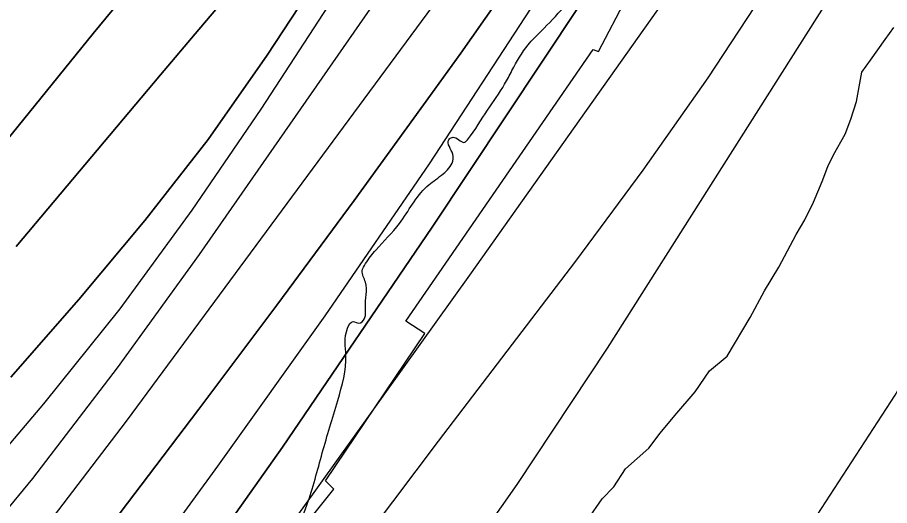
# Model space of a CAD drawing. Extents: x 3329297 to 3367176, y 649250 to 674653.
# Drawn here: x 3341836.9 to 3342256.3, y 661348.5 to 661583.4 of the extents above; entities that cross this region are included whole.
import ezdxf

# ---------------------------------------------------------------- set-up
doc = ezdxf.new("R2010")
doc.units = 0
for name, color, linetype in [('V-RIVR-EDGE', 7, 'Continuous'), ('V-RRAP-RVMT', 7, 'Continuous'), ('V-SITE-VEGE', 7, 'Continuous'), ('V-TOPO-DPTH', 7, 'Continuous'), ('V-TOPO-MAJR', 7, 'Continuous'), ('V-TOPO-MINR', 7, 'Continuous'), ('V-TOPO-WATR', 7, 'Continuous'), ('V-WETL-SWMP', 7, 'Continuous')]:
    doc.layers.add(name, color=color, linetype=linetype)

msp = doc.modelspace()

# ---------------------------------------------------------------- linework, layer by layer
at = {"layer": 'V-RIVR-EDGE'}
msp.add_spline([(3340543.49, 660085.6), (3340562.91, 660098.74), (3340575.72, 660104.14), (3340585.05, 660109.54), (3340589.7, 660111.08), (3340590.86, 660109.14), (3340597.81, 660094.39), (3340601.29, 660093.99), (3340606.34, 660095.14), (3340606.73, 660097.08), (3340606.35, 660100.96), (3340599.79, 660112.22), (3340596.7, 660118.04), (3340597.48, 660121.14), (3340599.82, 660124.24), (3340602.92, 660125.78), (3340609.53, 660130.03), (3340610.7, 660133.13), (3340611.1, 660138.95), (3340614.21, 660141.66), (3340620.42, 660143.58), (3340627.02, 660148.22), (3340632.85, 660152.86), (3340639.85, 660158.27), (3340647.22, 660161.74), (3340655.76, 660164.43), (3340667.02, 660168.28), (3340677.11, 660172.14), (3340684.48, 660174.83), (3340692.65, 660181.79), (3340699.25, 660187.21), (3340702.75, 660189.14), (3340709.35, 660193), (3340717.5, 660197.63), (3340731.88, 660207.29), (3340748.19, 660216.56), (3340768.38, 660227.76), (3340779.25, 660232.38), (3340792.46, 660240.88), (3340805.67, 660251.71), (3340823.92, 660262.91), (3340832.07, 660265.6), (3340837.9, 660270.63), (3340847.24, 660280.69), (3340854.23, 660286.49), (3340861.21, 660286.47), (3340868.98, 660289.94), (3340876.75, 660296.13), (3340884.91, 660303.86), (3340891.52, 660310.44), (3340896.97, 660318.18), (3340903.58, 660325.15), (3340904.37, 660330.19), (3340904.76, 660334.45), (3340908.65, 660337.16), (3340912.53, 660339.47), (3340913.71, 660343.74), (3340916.83, 660351.87), (3340921.89, 660359.23), (3340933.17, 660372.77), (3340942.5, 660382.83), (3340944.45, 660389.03), (3340947.56, 660392.13), (3340951.45, 660394.45), (3340956.11, 660398.7), (3340965.45, 660409.54), (3340972.05, 660415.72), (3340980.21, 660421.13), (3340987.99, 660430.42), (3340991.89, 660439.33), (3340994.62, 660445.92), (3341001.24, 660456.76), (3341008.24, 660462.56), (3341019.5, 660469.12), (3341022.61, 660474.16), (3341027.28, 660478.02), (3341033.1, 660482.28), (3341044.37, 660491.55), (3341056.81, 660501.22), (3341062.25, 660506.25), (3341064.2, 660512.45), (3341069.26, 660518.25), (3341074.7, 660522.12), (3341079.75, 660525.21), (3341087.91, 660533.33), (3341094.52, 660540.29), (3341099.98, 660551.14), (3341101.93, 660558.5), (3341101.95, 660564.32), (3341101.95, 660566.26), (3341105.83, 660567.8), (3341107.39, 660570.9), (3341108.19, 660579.43), (3341109.36, 660581.36), (3341111.69, 660582.52), (3341116.35, 660584.06), (3341119.07, 660586.38), (3341131.9, 660599.92), (3341130.74, 660602.25), (3341129.58, 660604.58), (3341130.37, 660609.23), (3341131.15, 660611.56), (3341134.26, 660614.27), (3341139.7, 660619.29), (3341147.47, 660623.93), (3341155.25, 660632.44), (3341160.31, 660640.18), (3341161.87, 660646), (3341164.59, 660647.15), (3341171.96, 660648.3), (3341176.63, 660653.33), (3341185.57, 660661.45), (3341197.22, 660669.95), (3341202.65, 660670.72), (3341208.87, 660674.58), (3341212.76, 660681.16), (3341218.98, 660685.8), (3341223.63, 660686.56), (3341228.3, 660690.82), (3341239.56, 660696.61), (3341242.27, 660696.99), (3341247.7, 660695.04), (3341251.97, 660695.8), (3341254.69, 660699.67), (3341257.81, 660706.26), (3341265.19, 660713.61), (3341272.18, 660717.47), (3341278.78, 660719.39), (3341285.77, 660723.64), (3341288.11, 660727.12), (3341288.89, 660730.61), (3341291.61, 660733.32), (3341297.45, 660739.51), (3341303.67, 660745.31), (3341316.48, 660753.04), (3341337.85, 660770.05), (3341347.56, 660774.29), (3341351.82, 660771.95), (3341356.47, 660772.33), (3341359.2, 660775.81), (3341357.66, 660783.57), (3341359.22, 660785.51), (3341364.27, 660789.37), (3341367.76, 660789.75), (3341372.8, 660786.64), (3341377.44, 660784.3), (3341380.16, 660785.07), (3341385.21, 660787.38), (3341385.99, 660789.71), (3341386.78, 660796.68), (3341388.73, 660799.01), (3341390.67, 660800.94), (3341401.93, 660807.89), (3341425.62, 660820.63), (3341448.15, 660836.48), (3341459.42, 660845.76), (3341473.4, 660853.48), (3341492.82, 660866.23), (3341509.52, 660875.88), (3341528.94, 660885.92), (3341568.15, 660904.05), (3341576.69, 660906.74), (3341582.52, 660911.38), (3341589.12, 660916.4), (3341596.89, 660921.81), (3341605.05, 660926.06), (3341608.93, 660926.82), (3341613.19, 660926.43), (3341626, 660930.66), (3341639.2, 660936.45), (3341658.23, 660946.87), (3341680.75, 660960), (3341702.89, 660972.35), (3341720.75, 660981.23), (3341737.44, 660987), (3341750.26, 660995.89), (3341758.04, 661005.18), (3341780.97, 661024.51), (3341791.86, 661039.61), (3341805.08, 661053.54), (3341819.48, 661072.51), (3341836.2, 661091.08), (3341848.27, 661110.83), (3341856.83, 661123.6), (3341870.06, 661139.86), (3341888.33, 661157.26), (3341900, 661173.14), (3341908.96, 661187.46), (3341921.81, 661209.92), (3341929.99, 661226.19), (3341939.34, 661242.84), (3341942.06, 661244.78), (3341943.22, 661244), (3341944.75, 661235.85), (3341949.41, 661235.84), (3341954.45, 661237.76), (3341956.01, 661241.64), (3341951.37, 661243.98), (3341950.6, 661247.08), (3341951, 661251.35), (3341952.96, 661259.87), (3341955.7, 661272.28), (3341958.46, 661290.5), (3341960.82, 661303.29), (3341965.13, 661320.73), (3341976.06, 661348.62), (3341983.49, 661373.81), (3341990.92, 661399), (3341994.85, 661420.71), (3341995.66, 661433.89), (3341998.38, 661436.99), (3342001.09, 661436.2), (3342003.81, 661438.52), (3342004.21, 661443.95), (3342004.24, 661455.97), (3342002.71, 661461.41), (3342004.27, 661464.89), (3342009.32, 661471.47), (3342020.6, 661484.24), (3342033.83, 661502.05), (3342040.82, 661507.46), (3342045.88, 661513.27), (3342046.28, 661517.53), (3342044.36, 661524.52), (3342045.91, 661525.68), (3342047.07, 661525.67), (3342052.11, 661523.33), (3342053.28, 661524.49), (3342063.01, 661538.82), (3342071.18, 661551.21), (3342074.69, 661557.79), (3342082.47, 661570.18), (3342088.7, 661576.76), (3342099.58, 661588.37), (3342104.25, 661594.56), (3342110.49, 661608.51), (3342119.84, 661627.1), (3342128.4, 661637.93), (3342135.41, 661647.61), (3342140.08, 661653.81), (3342142.02, 661656.52), (3342148.26, 661668.91), (3342155.64, 661676.65), (3342159.16, 661685.17), (3342161.49, 661688.27), (3342166.54, 661690.97), (3342169.67, 661702.6), (3342177.46, 661716.54), (3342191.47, 661736.28), (3342210.14, 661760.28), (3342224.15, 661779.25), (3342232.33, 661792.41), (3342242.06, 661806.74), (3342247.51, 661815.25), (3342252.98, 661831.14), (3342263.11, 661850.51), (3342268.95, 661858.63), (3342277.12, 661872.96), (3342284.15, 661891.95), (3342293.11, 661908.21), (3342302.46, 661923.7), (3342310.25, 661939.2), (3342314.93, 661948.1), (3342327.38, 661965.91), (3342325.85, 661973.28), (3342327.41, 661977.55), (3342330.91, 661981.42), (3342336.35, 661986.44), (3342339.47, 661993.42), (3342342.6, 662003.88), (3342345.32, 662007.36), (3342350.38, 662013.17), (3342354.66, 662019.36), (3342356.61, 662025.56), (3342357.41, 662034.09), (3342360.53, 662039.12), (3342366.75, 662046.09), (3342373.76, 662059.65), (3342381.55, 662072.81), (3342385.46, 662085.6), (3342390.54, 662099.55), (3342396.37, 662107.29), (3342399.1, 662113.88), (3342402.61, 662121.62), (3342413.53, 662146.8), (3342430.7, 662189.03), (3342442, 662209.94), (3342453.7, 662236.67), (3342465, 662260.3), (3342466.58, 662269.6), (3342471.66, 662285.88), (3342476.34, 662295.95), (3342481, 662300.59), (3342482.95, 662305.24), (3342483.35, 662308.73), (3342487.64, 662319.19), (3342491.54, 662328.88), (3342501.68, 662348.63), (3342505.2, 662360.64), (3342509.11, 662375.76), (3342511.48, 662391.65), (3342513.82, 662399.01), (3342520.44, 662409.08), (3342525.9, 662421.48), (3342528.64, 662432.72), (3342531.41, 662453.26), (3342534.97, 662481.18), (3342536.95, 662497.46), (3342541.25, 662512.18), (3342547.49, 662526.13), (3342556.05, 662537.36), (3342563.04, 662544.32), (3342566.16, 662550.52), (3342570.46, 662564.47), (3342572.44, 662579.97), (3342576.33, 662585.39), (3342582.17, 662592.36), (3342585.68, 662602.43), (3342587.24, 662606.7), (3342589.97, 662610.95), (3342595.04, 662623.74), (3342596.62, 662635.37), (3342599.36, 662643.89), (3342600.14, 662647.38), (3342599.37, 662648.55), (3342596.66, 662651.66), (3342596.67, 662654.76), (3342598.61, 662657.47), (3342603.67, 662661.72), (3342609.9, 662671.79), (3342617.69, 662688.06), (3342629.78, 662713.24), (3342637.58, 662731.06), (3342640.7, 662739.58), (3342640.71, 662745.4), (3342640.35, 662754.7), (3342641.91, 662758.58), (3342645.02, 662761.67), (3342647.74, 662765.16), (3342646.25, 662787.27), (3342646.27, 662798.51), (3342641.69, 662824.89), (3342639.81, 662850.11), (3342639.08, 662868.72), (3342640.68, 662887.72), (3342641.51, 662909.05), (3342647.77, 662933.46), (3342652.44, 662937.33), (3342653.61, 662940.04), (3342648.96, 662945.09), (3342648.97, 662949.36), (3342652.49, 662957.88), (3342654.42, 662957.88), (3342659.08, 662957.87), (3342659.48, 662962.13), (3342659.51, 662974.54), (3342659.93, 662990.05), (3342664.63, 663007.88), (3342672.02, 663017.94), (3342675.92, 663022.98), (3342675.93, 663028.41), (3342675.95, 663036.94), (3342675.6, 663052.06), (3342676.41, 663065.25), (3342679.54, 663076.48), (3342687.74, 663099.34), (3342701.03, 663143.13), (3342700.66, 663147.79), (3342703.78, 663157.86), (3342713.54, 663181.88), (3342722.9, 663206.29), (3342727.59, 663218.3), (3342731.87, 663223.72), (3342732.27, 663230.31), (3342732.69, 663242.72), (3342732.71, 663249.31), (3342733.11, 663257.07), (3342739.75, 663275.67), (3342750.29, 663303.95), (3342759.67, 663332.24), (3342762.03, 663344.25), (3342764.01, 663362.86), (3342765.98, 663374.88), (3342766.38, 663378.37), (3342765.22, 663381.47), (3342765.62, 663384.57), (3342766.79, 663390.78), (3342769.92, 663398.91), (3342771.87, 663405.89), (3342776.95, 663418.29), (3342777.37, 663431.47), (3342779.34, 663445.04), (3342776.67, 663465.6), (3342775.96, 663489.26), (3342776.01, 663509.81), (3342772.92, 663515.25), (3342764.01, 663520.7), (3342756.65, 663521.88), (3342756.27, 663524.98), (3342757.44, 663528.86), (3342761.32, 663530.4), (3342772.57, 663528.82), (3342774.51, 663529.2), (3342775.68, 663532.69), (3342776.86, 663541.22), (3342775.41, 663580.39), (3342775.84, 663596.68), (3342776.26, 663611.41), (3342776.27, 663616.84), (3342776.69, 663627.7), (3342781.37, 663638.55), (3342786.13, 663683.52), (3342792.46, 663731.98), (3342794.87, 663765.71), (3342797.62, 663781.99), (3342805.94, 663853.72), (3342813.86, 663919.24), (3342817.07, 663960.72), (3342819.5, 664002.21), (3342819.94, 664025.87), (3342819.97, 664036.34), (3342818.06, 664048.75), (3342817.71, 664064.26), (3342816.41, 664076.7)], degree=3, dxfattribs=at)
at = {"layer": 'V-RRAP-RVMT'}
for p, q in [((3342116.31, 661567.04), (3342177.38, 661684.23)), ((3342023.69, 661437.27), (3342113.67, 661568)), ((3342113.67, 661568), (3342116.31, 661567.04)), ((3342032.78, 661431.2), (3342023.69, 661437.27)), ((3341984.99, 661360.29), (3342032.78, 661431.2)), ((3341989.08, 661356.31), (3341984.99, 661360.29)), ((3341948.87, 661306.7), (3341989.08, 661356.31))]:
    msp.add_line(p, q, dxfattribs=at)
at = {"layer": 'V-SITE-VEGE'}
msp.add_lwpolyline([(3342111.15, 661341.79), (3342118.1, 661351.78), (3342123.7, 661357.51), (3342129.25, 661366.06), (3342140.45, 661376.11), (3342146.03, 661383.25), (3342153, 661391.82), (3342162.77, 661403.26), (3342169.72, 661413.25), (3342178.12, 661420.43), (3342189.22, 661438.96), (3342196.14, 661451.78), (3342203.08, 661463.19), (3342211.38, 661478.85), (3342215.54, 661485.98), (3342219.69, 661494.52), (3342223.81, 661504.48), (3342226.56, 661511.58), (3342229.31, 661517.28), (3342234.85, 661527.25), (3342237.6, 661534.36), (3342240.33, 661542.88), (3342242.99, 661557.07), (3342247.16, 661562.78), (3342254.12, 661572.77), (3342258.29, 661578.48)], dxfattribs=at)
at = {"layer": 'V-TOPO-DPTH'}
for points in [[(3341809.25, 661496.64), (3341873.24, 661575.65), (3341937.86, 661654.15), (3342089.36, 661836.02), (3342091.19, 661838.21), (3342093.01, 661840.4), (3342094.84, 661842.59), (3342096.66, 661844.78), (3342098.43, 661847), (3342100.14, 661849.28), (3342101.76, 661851.62), (3342103.3, 661854.01), (3342109.38, 661863.83), (3342109.74, 661864.46), (3342110.35, 661865.78), (3342110.6, 661866.46), (3342385.98, 662705.93)], [(3342385.98, 662705.93), (3342110.6, 661866.46), (3342110.35, 661865.78), (3342109.74, 661864.46), (3342109.38, 661863.83), (3342103.3, 661854.01), (3342101.76, 661851.62), (3342100.14, 661849.28), (3342098.43, 661847), (3342096.66, 661844.78), (3342094.84, 661842.59), (3342093.01, 661840.4), (3342091.19, 661838.21), (3342089.36, 661836.02), (3341937.86, 661654.15), (3341873.24, 661575.65), (3341809.25, 661496.64)], [(3342354.45, 662432.86), (3342322.65, 662334.64), (3342289.11, 662237.04), (3342252.94, 662140.38), (3342215.03, 662044.35), (3342148.13, 661881.38), (3342142.02, 661867.48), (3342135.46, 661853.8), (3342128.24, 661840.47), (3342120.57, 661827.36), (3341984.12, 661606.68), (3341957.01, 661565.2), (3341928.57, 661524.69), (3341898.13, 661485.66), (3341866.37, 661447.61), (3341833.67, 661410.25)], [(3341833.67, 661410.25), (3341866.37, 661447.61), (3341898.13, 661485.66), (3341928.57, 661524.69), (3341957.01, 661565.2), (3341984.12, 661606.68), (3342120.57, 661827.36), (3342128.24, 661840.47), (3342135.46, 661853.8), (3342142.02, 661867.48), (3342148.13, 661881.38), (3342215.03, 662044.35), (3342252.94, 662140.38), (3342289.11, 662237.04), (3342322.65, 662334.64), (3342354.45, 662432.86)], [(3342435.72, 662428.83), (3342381.36, 662275.9), (3342325.93, 662123.34), (3342218.56, 661832.56), (3342215.82, 661825.77), (3342212.83, 661819.1), (3342209.44, 661812.62), (3342205.8, 661806.26), (3342161.05, 661733.23), (3342134.38, 661690.75), (3342107.09, 661648.69), (3342078.88, 661607.24), (3342050.06, 661566.19), (3342035.55, 661546.01), (3341998.78, 661495.35), (3341961.71, 661444.91), (3341924.17, 661394.82), (3341886.33, 661344.95), (3341835.46, 661278.53)], [(3341835.46, 661278.53), (3341886.33, 661344.95), (3341924.17, 661394.82), (3341961.71, 661444.91), (3341998.78, 661495.35), (3342035.55, 661546.01), (3342050.06, 661566.19), (3342078.88, 661607.24), (3342107.09, 661648.69), (3342134.38, 661690.75), (3342161.05, 661733.23), (3342205.8, 661806.26), (3342209.44, 661812.62), (3342212.83, 661819.1), (3342215.82, 661825.77), (3342218.56, 661832.56), (3342325.93, 662123.34), (3342381.36, 662275.9), (3342435.72, 662428.83)], [(3342310.1, 662395.45), (3342260.05, 662248.27), (3342128.64, 661874.19), (3342125.77, 661866.79), (3342122.58, 661859.52), (3342118.93, 661852.48), (3342114.97, 661845.59), (3342045.99, 661734.02), (3342030.52, 661710.25), (3342014.35, 661686.99), (3341997.13, 661664.49), (3341979.21, 661642.51), (3341960.79, 661620.89), (3341942.4, 661599.24), (3341924.06, 661577.55), (3341905.76, 661555.83), (3341836.28, 661473.2)], [(3342310.1, 662395.45), (3342260.05, 662248.27), (3342128.64, 661874.19), (3342125.77, 661866.79), (3342122.58, 661859.52), (3342118.93, 661852.48), (3342114.97, 661845.59), (3342045.99, 661734.02), (3342030.52, 661710.25), (3342014.35, 661686.99), (3341997.13, 661664.49), (3341979.21, 661642.51), (3341960.79, 661620.89), (3341942.4, 661599.24), (3341924.06, 661577.55), (3341905.76, 661555.83), (3341836.28, 661473.2)], [(3341801.56, 661309.68), (3341844.33, 661361.44), (3341885.07, 661414.81), (3341924.46, 661469.25), (3342147.62, 661790.45), (3342162.37, 661812.84), (3342176.36, 661835.66), (3342189.22, 661859.14), (3342201.31, 661883.07), (3342212.37, 661907.51), (3342222.83, 661932.19), (3342232.37, 661957.25), (3342241.29, 661982.54), (3342275.33, 662085.01), (3342300.91, 662161.7), (3342326.59, 662238.35), (3342352.45, 662314.94), (3342378.41, 662391.49)], [(3341801.56, 661309.68), (3341844.33, 661361.44), (3341885.07, 661414.81), (3341924.46, 661469.25), (3342147.62, 661790.45), (3342162.37, 661812.84), (3342176.36, 661835.66), (3342189.22, 661859.14), (3342201.31, 661883.07), (3342212.37, 661907.51), (3342222.83, 661932.19), (3342232.37, 661957.25), (3342241.29, 661982.54), (3342275.33, 662085.01), (3342300.91, 662161.7), (3342326.59, 662238.35), (3342352.45, 662314.94), (3342378.41, 662391.49)], [(3342471.04, 662374.28), (3342439.21, 662284.16), (3342407.4, 662194.03), (3342382.28, 662122.8), (3342362.29, 662068.58), (3342341.31, 662014.78), (3342318.82, 661961.58), (3342295.33, 661908.8), (3342268.34, 661850.36), (3342257.1, 661827.37), (3342245.23, 661804.72), (3342232.39, 661782.62), (3342218.9, 661760.87), (3342107.18, 661589.08), (3342036.4, 661482.37), (3341964.36, 661376.53), (3341890.42, 661272.01), (3341815.21, 661168.37)]]:
    msp.add_lwpolyline(points, dxfattribs=at)
at = {"layer": 'V-TOPO-MAJR'}
msp.add_lwpolyline([(3341833.79, 661048.99), (3341859.37, 661080.24), (3341885.19, 661111.29), (3341934.75, 661170.22), (3341984.23, 661231.54), (3342032.01, 661294.11), (3342077.21, 661358.56), (3342120.69, 661424.27), (3342309.72, 661722.86), (3342322.2, 661743.71), (3342333.99, 661764.92), (3342344.71, 661786.69), (3342354.72, 661808.83), (3342392.12, 661897.24), (3342419.43, 661964.19), (3342445.59, 662031.58), (3342470.01, 662099.61), (3342493.27, 662168.07), (3342749.16, 662954.1)], dxfattribs=at)
at = {"layer": 'V-TOPO-MINR'}
for points in [[(3341811.46, 661352.58), (3341849.57, 661397.35), (3341886.27, 661443.19), (3341920.86, 661490.65), (3341954.04, 661539.19), (3342126.79, 661804.59), (3342139.63, 661825.4), (3342151.79, 661846.58), (3342162.92, 661868.32), (3342173.36, 661890.42), (3342206.19, 661964.48), (3342231.63, 662024.24), (3342255.87, 662084.46), (3342278.32, 662145.37), (3342299.57, 662206.75), (3342501.21, 662818.25)], [(3341809.25, 661496.64), (3341873.24, 661575.65), (3341937.86, 661654.15), (3342089.36, 661836.02), (3342091.19, 661838.21), (3342093.01, 661840.4), (3342094.84, 661842.59), (3342096.66, 661844.78), (3342098.43, 661847), (3342100.14, 661849.28), (3342101.76, 661851.62), (3342103.3, 661854.01), (3342109.38, 661863.83), (3342109.74, 661864.46), (3342110.35, 661865.78), (3342110.6, 661866.46), (3342385.98, 662705.93)], [(3341586.26, 660801.74), (3341695.52, 660934.11), (3341754.68, 661006.88), (3341813.12, 661080.23), (3341870.45, 661154.44), (3341927.05, 661229.22), (3341974.07, 661292.31), (3342006.7, 661335.91), (3342039.45, 661379.43), (3342072.37, 661422.82), (3342105.41, 661466.12), (3342137.75, 661509.88), (3342169.06, 661554.35), (3342198.8, 661599.88), (3342227.51, 661646.11), (3342297.71, 661763.66), (3342301.62, 661770.61), (3342305.29, 661777.67), (3342308.58, 661784.91), (3342311.63, 661792.28), (3342410.83, 662050.7), (3342462.03, 662187.81), (3342511.54, 662325.51), (3342558.52, 662464.09)], [(3341565.4, 660799.29), (3341729.02, 661015.14), (3341811.65, 661125.26), (3341893.55, 661235.91), (3341974.36, 661347.37), (3342054.44, 661459.36), (3342278.88, 661776.53), (3342282.25, 661781.51), (3342285.47, 661786.58), (3342288.47, 661791.79), (3342291.31, 661797.09), (3342293.94, 661802.49), (3342296.43, 661807.96), (3342298.7, 661813.53), (3342300.83, 661819.15), (3342303, 661825.25), (3342306.11, 661833.96), (3342309.23, 661842.68), (3342312.34, 661851.4), (3342315.46, 661860.11), (3342482.87, 662327.47), (3342528.61, 662458.41)], [(3341833.67, 661410.25), (3341866.37, 661447.61), (3341898.13, 661485.66), (3341928.57, 661524.69), (3341957.01, 661565.2), (3341984.12, 661606.68), (3342120.57, 661827.36), (3342128.24, 661840.47), (3342135.46, 661853.8), (3342142.02, 661867.48), (3342148.13, 661881.38), (3342215.03, 662044.35), (3342252.94, 662140.38), (3342289.11, 662237.04), (3342322.65, 662334.64), (3342354.45, 662432.86)], [(3341828.31, 661223.89), (3341855.94, 661261.21), (3341933.34, 661367.36), (3341984.82, 661439.78), (3342035.11, 661512.98), (3342083.62, 661587.38), (3342130.95, 661662.57), (3342210.22, 661791.96), (3342216.74, 661803.2), (3342222.89, 661814.62), (3342228.49, 661826.32), (3342233.72, 661838.21), (3342307.34, 662016.96), (3342348.25, 662118.68), (3342388.04, 662220.84), (3342426.15, 662323.63), (3342463.12, 662426.85)], [(3341799.29, 661273.7), (3341845, 661330.82), (3341889.42, 661389.01), (3342123.35, 661706.56), (3342132.78, 661719.44), (3342142.16, 661732.34), (3342151.47, 661745.3), (3342160.73, 661758.3), (3342165.94, 661765.64), (3342172.47, 661775.06), (3342178.87, 661784.55), (3342185.08, 661794.17), (3342191.16, 661803.88), (3342201.38, 661820.56), (3342202.97, 661823.5), (3342204.23, 661826.59), (3342402.09, 662395.78)], [(3341836.28, 661473.2), (3341905.76, 661555.83), (3341924.06, 661577.55), (3341942.4, 661599.24), (3341960.79, 661620.89), (3341979.21, 661642.51), (3341997.13, 661664.49), (3342014.35, 661686.99), (3342030.52, 661710.25), (3342045.99, 661734.02), (3342114.97, 661845.59), (3342118.93, 661852.48), (3342122.58, 661859.52), (3342125.77, 661866.79), (3342128.64, 661874.19), (3342260.05, 662248.27), (3342310.1, 662395.45)], [(3341801.56, 661309.68), (3341844.33, 661361.44), (3341885.07, 661414.81), (3341924.46, 661469.25), (3342147.62, 661790.45), (3342162.37, 661812.84), (3342176.36, 661835.66), (3342189.22, 661859.14), (3342201.31, 661883.07), (3342212.37, 661907.51), (3342222.83, 661932.19), (3342232.37, 661957.25), (3342241.29, 661982.54), (3342275.33, 662085.01), (3342300.91, 662161.7), (3342326.59, 662238.35), (3342352.45, 662314.94), (3342378.41, 662391.49)], [(3341815.21, 661168.37), (3341890.42, 661272.01), (3341964.36, 661376.53), (3342036.4, 661482.37), (3342107.18, 661589.08), (3342218.9, 661760.87), (3342232.39, 661782.62), (3342245.23, 661804.72), (3342257.1, 661827.37), (3342268.34, 661850.36), (3342295.33, 661908.8), (3342318.82, 661961.58), (3342341.31, 662014.78), (3342362.29, 662068.58), (3342382.28, 662122.8), (3342407.4, 662194.03), (3342439.21, 662284.16), (3342471.04, 662374.28)]]:
    msp.add_lwpolyline(points, dxfattribs=at)
at = {"layer": 'V-TOPO-WATR'}
msp.add_lwpolyline([(3341835.46, 661278.53), (3341886.33, 661344.95), (3341924.17, 661394.82), (3341961.71, 661444.91), (3341998.78, 661495.35), (3342035.55, 661546.01), (3342050.06, 661566.19), (3342078.88, 661607.24), (3342107.09, 661648.69), (3342134.38, 661690.75), (3342161.05, 661733.23), (3342205.8, 661806.26), (3342209.44, 661812.62), (3342212.83, 661819.1), (3342215.82, 661825.77), (3342218.56, 661832.56), (3342325.93, 662123.34), (3342381.36, 662275.9), (3342435.72, 662428.83)], dxfattribs=at)
at = {"layer": 'V-WETL-SWMP'}
msp.add_lwpolyline([(3342217.34, 661337.41), (3342259.02, 661401.6), (3342292.27, 661460.02), (3342324.58, 661480.22), (3342354.21, 661487.66), (3342382.47, 661490.83), (3342419.23, 661494.1), (3342438.97, 661500), (3342451.29, 661534.11), (3342453.64, 661573.77), (3342463.2, 661602.19), (3342477.18, 661616.51), (3342503.88, 661632.4), (3342523.41, 661655.27), (3342532.94, 661686.52), (3342532.87, 661692.18), (3342531.29, 661706.32), (3342519.8, 661720.33)], dxfattribs=at)

doc.saveas('drawing.dxf')
